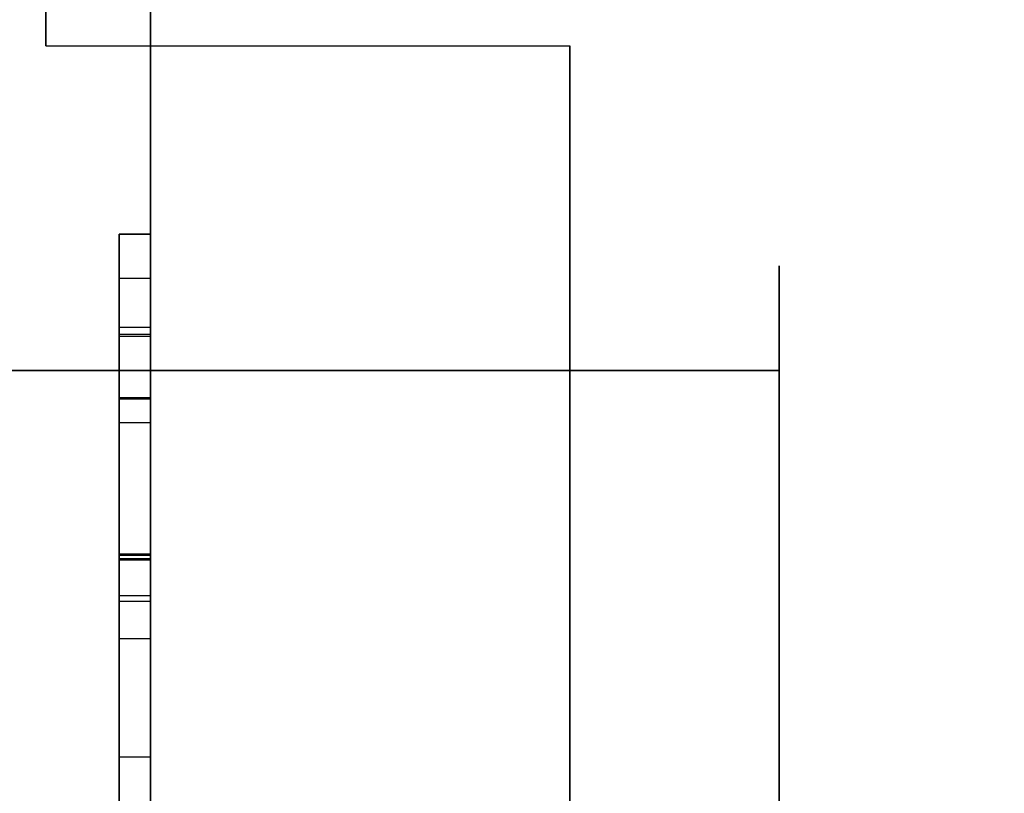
# Model space of a CAD drawing. Header units: millimetres. Extents: x 0 to 1524, y 0 to 1016.
# Tile 343 of 352: x 1394.24 to 1395.18, y 416.943 to 417.682. Entities that reach past the tile are written whole.
import ezdxf

# ---------------------------------------------------------------- set-up
doc = ezdxf.new("R2010")
doc.units = ezdxf.units.MM
doc.header["$LTSCALE"] = 83.82
doc.layers.get('0').update_dxf_attribs({"linetype": 'CONTINUOUS'})
doc.styles.get("Standard").update_dxf_attribs({"font": 'txt', "width": 0.8})
doc.dimstyles.new('DIMSTYLE_1', dxfattribs={"dimtxt": 15, "dimasz": 12, "dimexe": 0.18, "dimexo": 0.0625, "dimgap": 0.09, "dimtad": 1, "dimzin": 0, "dimdsep": 46, "dimtxsty": 'STANDARD', "dimblk": 'CLOSED', "dimblk1": 'CLOSED', "dimblk2": 'CLOSED', "dimcen": 0.09, "dimadec": 0, "dimazin": 0, "dimtp": 0.01, "dimtm": 0.01, "dimtfac": 1, "dimtofl": 0, "dimtmove": 0, "dimatfit": 3, "dimldrblk": 'CLOSED', "dimfxl": 1, "dimtolj": 1, "dimtzin": 0, "dimarcsym": 0})

# ---------------------------------------------------------------- blocks, each defined once
blk = doc.blocks.new('_CLOSED')
at = {"color": 0, "linetype": 'BYBLOCK'}
for p, q in [((0, 0), (-1, 0.208333)), ((-1, 0.208333), (-1, -0.208333)), ((-1, -0.208333), (0, 0)), ((-1, 0), (0, 0))]:
    blk.add_line(p, q, dxfattribs=at)
blk = doc.blocks.new('*D5')
at = {"color": 2, "linetype": 'CONTINUOUS'}
for p, q in [((1198.14537, 405.55665), (1198.14537, 520.52834)), ((1416.10397, 413.01746), (1416.10397, 520.52834)), ((1198.14537, 519.52834), (1307.12467, 519.52834)), ((1416.10397, 519.52834), (1307.12467, 519.52834))]:
    blk.add_line(p, q, dxfattribs=at)
at = {"color": 2, "linetype": 'CONTINUOUS', "xscale": 12, "yscale": 12, "zscale": 12, "rotation": 180}
blk.add_blockref('_CLOSED', (1198.14537, 519.52834), dxfattribs=at)
at = {"color": 2, "linetype": 'CONTINUOUS', "xscale": 12, "yscale": 12, "zscale": 12}
blk.add_blockref('_CLOSED', (1416.10397, 519.52834), dxfattribs=at)

msp = doc.modelspace()

# ---------------------------------------------------------------- linework, layer by layer
at = {"color": 6, "linetype": 'CONTINUOUS'}
for p, q in [((1394.26537, 417.65665), (1394.26537, 419.30665)), ((1394.26537, 419.30665), (1394.26537, 417.65665)), ((1394.26537, 417.65665), (1394.26537, 419.30665)), ((1394.26537, 419.30665), (1394.26537, 417.65665)), ((1394.26537, 417.65665), (1394.26537, 419.30665)), ((1394.26537, 419.30665), (1394.26537, 417.65665)), ((1394.26537, 417.65665), (1394.26537, 419.30665)), ((1394.26537, 419.30665), (1394.26537, 417.65665)), ((1394.26537, 419.00665), (1394.26537, 417.65665)), ((1394.26537, 417.65665), (1394.26537, 419.00665)), ((1394.26537, 419.00665), (1394.26537, 417.65665)), ((1394.26537, 417.65665), (1394.26537, 419.00665)), ((1394.26537, 419.00665), (1394.26537, 417.65665)), ((1394.26537, 417.65665), (1394.26537, 419.00665)), ((1394.26537, 419.00665), (1394.26537, 417.65665)), ((1394.26537, 417.65665), (1394.26537, 419.00665)), ((1394.36537, 417.65665), (1394.36537, 417.70665)), ((1394.36537, 417.70665), (1394.36537, 417.65665)), ((1394.36537, 417.65665), (1394.36537, 417.70665)), ((1394.36537, 417.70665), (1394.36537, 417.65665)), ((1394.36537, 417.65665), (1394.36537, 417.70665)), ((1394.36537, 417.70665), (1394.36537, 417.65665)), ((1394.36537, 417.65665), (1394.36537, 417.70665)), ((1394.36537, 417.70665), (1394.36537, 417.65665)), ((1394.26537, 417.65665), (1394.36537, 417.65665)), ((1394.26537, 417.65665), (1394.76537, 417.65665)), ((1394.26537, 417.65665), (1394.76537, 417.65665)), ((1394.26537, 417.65665), (1394.36537, 417.65665)), ((1394.26537, 417.65665), (1394.36537, 417.65665)), ((1394.26537, 417.65665), (1394.76537, 417.65665)), ((1394.26537, 417.65665), (1394.76537, 417.65665)), ((1394.26537, 417.65665), (1394.36537, 417.65665)), ((1394.26537, 417.65665), (1394.36537, 417.65665)), ((1394.26537, 417.65665), (1394.76537, 417.65665)), ((1394.26537, 417.65665), (1394.76537, 417.65665)), ((1394.26537, 417.65665), (1394.36537, 417.65665)), ((1394.26537, 417.65665), (1394.36537, 417.65665)), ((1394.26537, 417.65665), (1394.76537, 417.65665)), ((1394.26537, 417.65665), (1394.76537, 417.65665)), ((1394.26537, 417.65665), (1394.36537, 417.65665)), ((1394.36537, 417.65665), (1394.76537, 417.65665)), ((1394.36537, 417.65665), (1394.36537, 411.15665)), ((1394.36537, 411.15665), (1394.36537, 417.65665)), ((1394.36537, 417.65665), (1394.76537, 417.65665)), ((1394.36537, 417.65665), (1394.76537, 417.65665)), ((1394.36537, 417.65665), (1394.36537, 411.15665)), ((1394.36537, 411.15665), (1394.36537, 417.65665)), ((1394.36537, 417.65665), (1394.76537, 417.65665)), ((1394.36537, 417.65665), (1394.76537, 417.65665)), ((1394.36537, 417.65665), (1394.36537, 411.15665)), ((1394.36537, 411.15665), (1394.36537, 417.65665)), ((1394.36537, 417.65665), (1394.76537, 417.65665)), ((1394.36537, 417.65665), (1394.76537, 417.65665)), ((1394.36537, 417.65665), (1394.36537, 411.15665)), ((1394.36537, 411.15665), (1394.36537, 417.65665)), ((1394.36537, 417.65665), (1394.76537, 417.65665)), ((1394.76537, 417.65665), (1394.76537, 417.34665)), ((1394.76537, 417.34665), (1394.76537, 417.65665)), ((1394.76537, 417.65665), (1394.76537, 417.34665)), ((1394.76537, 417.34665), (1394.76537, 417.65665)), ((1394.76537, 417.65665), (1394.76537, 417.34665)), ((1394.76537, 417.34665), (1394.76537, 417.65665)), ((1394.76537, 417.65665), (1394.76537, 417.34665)), ((1394.76537, 417.34665), (1394.76537, 417.65665)), ((1394.76537, 417.65665), (1394.76537, 417.34665)), ((1394.76537, 417.34665), (1394.76537, 417.65665)), ((1394.76537, 417.65665), (1394.76537, 417.34665)), ((1394.76537, 417.34665), (1394.76537, 417.65665)), ((1394.76537, 417.65665), (1394.76537, 417.34665)), ((1394.76537, 417.34665), (1394.76537, 417.65665)), ((1394.76537, 417.65665), (1394.76537, 417.34665)), ((1394.76537, 417.34665), (1394.76537, 417.65665)), ((1394.33537, 417.47702), (1394.33537, 417.43466)), ((1394.36537, 417.47702), (1394.33537, 417.47702)), ((1394.33537, 417.37934), (1394.33537, 417.47702)), ((1394.33537, 417.47702), (1394.33537, 417.38119)), ((1394.33537, 417.47702), (1394.33537, 417.43466)), ((1394.36537, 417.47702), (1394.33537, 417.47702)), ((1394.33537, 417.37934), (1394.33537, 417.47702)), ((1394.33537, 417.47702), (1394.33537, 417.38119)), ((1394.33537, 417.47702), (1394.33537, 417.43466)), ((1394.36537, 417.47702), (1394.33537, 417.47702)), ((1394.33537, 417.37934), (1394.33537, 417.47702)), ((1394.33537, 417.47702), (1394.33537, 417.38119)), ((1394.33537, 417.47702), (1394.33537, 417.43466)), ((1394.36537, 417.47702), (1394.33537, 417.47702)), ((1394.33537, 417.37934), (1394.33537, 417.47702)), ((1394.33537, 417.47702), (1394.33537, 417.38119)), ((1394.36537, 417.43466), (1394.36537, 417.47702)), ((1394.36537, 417.38119), (1394.36537, 417.47702)), ((1394.36537, 417.47702), (1394.36537, 417.37934)), ((1394.36537, 417.43466), (1394.36537, 417.47702)), ((1394.36537, 417.38119), (1394.36537, 417.47702)), ((1394.36537, 417.47702), (1394.36537, 417.37934)), ((1394.36537, 417.43466), (1394.36537, 417.47702)), ((1394.36537, 417.38119), (1394.36537, 417.47702)), ((1394.36537, 417.47702), (1394.36537, 417.37934)), ((1394.36537, 417.43466), (1394.36537, 417.47702)), ((1394.36537, 417.38119), (1394.36537, 417.47702)), ((1394.36537, 417.47702), (1394.36537, 417.37934)), ((1394.36537, 417.43466), (1394.33537, 417.43466)), ((1394.33537, 417.43466), (1394.33537, 416.68652)), ((1394.36537, 417.43466), (1394.33537, 417.43466)), ((1394.33537, 417.43466), (1394.33537, 416.68652)), ((1394.36537, 417.43466), (1394.33537, 417.43466)), ((1394.33537, 417.43466), (1394.33537, 416.68652)), ((1394.36537, 417.43466), (1394.33537, 417.43466)), ((1394.33537, 417.43466), (1394.33537, 416.68652)), ((1394.36537, 416.68652), (1394.36537, 417.43466)), ((1394.36537, 416.68652), (1394.36537, 417.43466)), ((1394.36537, 416.68652), (1394.36537, 417.43466)), ((1394.36537, 416.68652), (1394.36537, 417.43466)), ((1394.33537, 417.38814), (1394.33537, 417.31939)), ((1394.33537, 417.38814), (1394.33537, 417.31939)), ((1394.33537, 417.38814), (1394.33537, 417.31939)), ((1394.33537, 417.38814), (1394.33537, 417.31939)), ((1394.36537, 417.31939), (1394.36537, 417.38814)), ((1394.36537, 417.31939), (1394.36537, 417.38814)), ((1394.36537, 417.31939), (1394.36537, 417.38814)), ((1394.36537, 417.31939), (1394.36537, 417.38814)), ((1394.36537, 417.38119), (1394.33537, 417.38119)), ((1394.33537, 417.38119), (1394.33537, 417.17124)), ((1394.36537, 417.38119), (1394.33537, 417.38119)), ((1394.33537, 417.38119), (1394.33537, 417.17124)), ((1394.36537, 417.38119), (1394.33537, 417.38119)), ((1394.33537, 417.38119), (1394.33537, 417.17124)), ((1394.36537, 417.38119), (1394.33537, 417.38119)), ((1394.33537, 417.38119), (1394.33537, 417.17124)), ((1394.36537, 417.37934), (1394.33537, 417.37934)), ((1394.33537, 417.16568), (1394.33537, 417.37934)), ((1394.36537, 417.37934), (1394.33537, 417.37934)), ((1394.33537, 417.16568), (1394.33537, 417.37934)), ((1394.36537, 417.37934), (1394.33537, 417.37934)), ((1394.33537, 417.16568), (1394.33537, 417.37934)), ((1394.36537, 417.37934), (1394.33537, 417.37934)), ((1394.33537, 417.16568), (1394.33537, 417.37934)), ((1394.36537, 417.17124), (1394.36537, 417.38119)), ((1394.36537, 417.17124), (1394.36537, 417.38119)), ((1394.36537, 417.17124), (1394.36537, 417.38119)), ((1394.36537, 417.17124), (1394.36537, 417.38119)), ((1394.36537, 417.37934), (1394.36537, 417.16568)), ((1394.36537, 417.37934), (1394.36537, 417.16568)), ((1394.36537, 417.37934), (1394.36537, 417.16568)), ((1394.36537, 417.37934), (1394.36537, 417.16568)), ((1394.76537, 417.34665), (1392.92145, 417.34665)), ((1392.92145, 417.34665), (1394.76537, 417.34665)), ((1394.76537, 417.34665), (1392.92145, 417.34665)), ((1392.92145, 417.34665), (1394.76537, 417.34665)), ((1394.76537, 417.34665), (1392.92145, 417.34665)), ((1392.92145, 417.34665), (1394.76537, 417.34665)), ((1394.76537, 417.34665), (1392.92145, 417.34665)), ((1392.92145, 417.34665), (1394.76537, 417.34665)), ((1392.96537, 417.34665), (1394.76537, 417.34665)), ((1394.76537, 417.34665), (1392.96537, 417.34665)), ((1392.96537, 417.34665), (1394.76537, 417.34665)), ((1394.76537, 417.34665), (1392.96537, 417.34665)), ((1392.96537, 417.34665), (1394.76537, 417.34665)), ((1394.76537, 417.34665), (1392.96537, 417.34665)), ((1392.96537, 417.34665), (1394.76537, 417.34665)), ((1394.76537, 417.34665), (1392.96537, 417.34665)), ((1394.76537, 416.54665), (1394.76537, 417.34665)), ((1394.76537, 417.34665), (1394.76537, 416.54665)), ((1394.76537, 417.34665), (1394.76537, 416.54665)), ((1394.76537, 417.34665), (1394.76537, 416.54665)), ((1394.76537, 416.54665), (1394.76537, 417.34665)), ((1394.76537, 417.34665), (1394.76537, 416.54665)), ((1394.76537, 417.34665), (1394.76537, 416.54665)), ((1394.76537, 417.34665), (1394.76537, 416.54665)), ((1394.76537, 416.54665), (1394.76537, 417.34665)), ((1394.76537, 417.34665), (1394.76537, 416.54665)), ((1394.76537, 417.34665), (1394.76537, 416.54665)), ((1394.76537, 417.34665), (1394.76537, 416.54665)), ((1394.76537, 416.54665), (1394.76537, 417.34665)), ((1394.76537, 417.34665), (1394.76537, 416.54665)), ((1394.76537, 417.34665), (1394.76537, 416.54665)), ((1394.76537, 417.34665), (1394.76537, 416.54665)), ((1394.96537, 417.34665), (1394.96537, 416.54665)), ((1394.96537, 416.54665), (1394.96537, 417.34665)), ((1394.96537, 417.34665), (1394.96537, 416.54665)), ((1394.96537, 416.54665), (1394.96537, 417.34665)), ((1394.96537, 417.34665), (1394.96537, 416.54665)), ((1394.96537, 416.54665), (1394.96537, 417.34665)), ((1394.96537, 417.34665), (1394.96537, 416.54665)), ((1394.96537, 416.54665), (1394.96537, 417.34665)), ((1394.33537, 417.17031), (1394.33537, 417.32054)), ((1394.33537, 417.17031), (1394.33537, 417.32054)), ((1394.33537, 417.17031), (1394.33537, 417.32054)), ((1394.33537, 417.17031), (1394.33537, 417.32054)), ((1394.33537, 417.31939), (1394.33537, 417.16684)), ((1394.36537, 417.31939), (1394.33537, 417.31939)), ((1394.33537, 417.31939), (1394.33537, 417.16684)), ((1394.36537, 417.31939), (1394.33537, 417.31939)), ((1394.33537, 417.31939), (1394.33537, 417.16684)), ((1394.36537, 417.31939), (1394.33537, 417.31939)), ((1394.33537, 417.31939), (1394.33537, 417.16684)), ((1394.36537, 417.31939), (1394.33537, 417.31939)), ((1394.36537, 417.32054), (1394.36537, 417.17031)), ((1394.36537, 417.32054), (1394.36537, 417.17031)), ((1394.36537, 417.32054), (1394.36537, 417.17031)), ((1394.36537, 417.32054), (1394.36537, 417.17031)), ((1394.36537, 417.16684), (1394.36537, 417.31939)), ((1394.36537, 417.16684), (1394.36537, 417.31939)), ((1394.36537, 417.16684), (1394.36537, 417.31939)), ((1394.36537, 417.16684), (1394.36537, 417.31939)), ((1394.33537, 416.66221), (1394.33537, 417.2967)), ((1394.33537, 416.66221), (1394.33537, 417.2967)), ((1394.36537, 417.2967), (1394.33537, 417.2967)), ((1394.33537, 416.66221), (1394.33537, 417.2967)), ((1394.33537, 416.66221), (1394.33537, 417.2967)), ((1394.36537, 417.2967), (1394.33537, 417.2967)), ((1394.33537, 416.66221), (1394.33537, 417.2967)), ((1394.33537, 416.66221), (1394.33537, 417.2967)), ((1394.36537, 417.2967), (1394.33537, 417.2967)), ((1394.33537, 416.66221), (1394.33537, 417.2967)), ((1394.33537, 416.66221), (1394.33537, 417.2967)), ((1394.36537, 417.2967), (1394.33537, 417.2967)), ((1394.36537, 416.66221), (1394.36537, 417.2967)), ((1394.36537, 417.2967), (1394.36537, 416.66221)), ((1394.36537, 416.66221), (1394.36537, 417.2967)), ((1394.36537, 417.2967), (1394.36537, 416.66221)), ((1394.36537, 416.66221), (1394.36537, 417.2967)), ((1394.36537, 417.2967), (1394.36537, 416.66221)), ((1394.36537, 416.66221), (1394.36537, 417.2967)), ((1394.36537, 417.2967), (1394.36537, 416.66221)), ((1394.33537, 417.13189), (1394.33537, 417.17124)), ((1394.36537, 417.17124), (1394.33537, 417.17124)), ((1394.33537, 417.13189), (1394.33537, 417.17124)), ((1394.36537, 417.17124), (1394.33537, 417.17124)), ((1394.33537, 417.13189), (1394.33537, 417.17124)), ((1394.36537, 417.17124), (1394.33537, 417.17124)), ((1394.33537, 417.13189), (1394.33537, 417.17124)), ((1394.36537, 417.17124), (1394.33537, 417.17124)), ((1394.33537, 417.17031), (1394.36537, 417.17031)), ((1394.33537, 417.17031), (1394.33537, 417.12656)), ((1394.33537, 417.17031), (1394.36537, 417.17031)), ((1394.33537, 417.17031), (1394.33537, 417.12656)), ((1394.33537, 417.17031), (1394.36537, 417.17031)), ((1394.33537, 417.17031), (1394.33537, 417.12656)), ((1394.33537, 417.17031), (1394.36537, 417.17031)), ((1394.33537, 417.17031), (1394.33537, 417.12656)), ((1394.36537, 417.13189), (1394.36537, 417.17124)), ((1394.36537, 417.13189), (1394.36537, 417.17124)), ((1394.36537, 417.13189), (1394.36537, 417.17124)), ((1394.36537, 417.13189), (1394.36537, 417.17124)), ((1394.36537, 417.17031), (1394.36537, 417.12656)), ((1394.36537, 417.17031), (1394.36537, 417.12656)), ((1394.36537, 417.17031), (1394.36537, 417.12656)), ((1394.36537, 417.17031), (1394.36537, 417.12656)), ((1394.33537, 417.16684), (1394.33537, 416.97772)), ((1394.36537, 417.16684), (1394.33537, 417.16684)), ((1394.33537, 417.16684), (1394.33537, 416.97772)), ((1394.36537, 417.16684), (1394.33537, 417.16684)), ((1394.33537, 417.16684), (1394.33537, 416.97772)), ((1394.36537, 417.16684), (1394.33537, 417.16684)), ((1394.33537, 417.16684), (1394.33537, 416.97772)), ((1394.36537, 417.16684), (1394.33537, 417.16684)), ((1394.36537, 417.16568), (1394.33537, 417.16568)), ((1394.33537, 416.93952), (1394.33537, 417.16568)), ((1394.36537, 417.16568), (1394.33537, 417.16568)), ((1394.33537, 416.93952), (1394.33537, 417.16568)), ((1394.36537, 417.16568), (1394.33537, 417.16568)), ((1394.33537, 416.93952), (1394.33537, 417.16568)), ((1394.36537, 417.16568), (1394.33537, 417.16568)), ((1394.33537, 416.93952), (1394.33537, 417.16568)), ((1394.36537, 416.97772), (1394.36537, 417.16684)), ((1394.36537, 416.97772), (1394.36537, 417.16684)), ((1394.36537, 416.97772), (1394.36537, 417.16684)), ((1394.36537, 416.97772), (1394.36537, 417.16684)), ((1394.36537, 417.16568), (1394.36537, 416.93952)), ((1394.36537, 417.16568), (1394.36537, 416.93952)), ((1394.36537, 417.16568), (1394.36537, 416.93952)), ((1394.36537, 417.16568), (1394.36537, 416.93952)), ((1394.33537, 417.13189), (1394.33537, 417.09068)), ((1394.33537, 417.13189), (1394.36537, 417.13189)), ((1394.33537, 417.13189), (1394.33537, 417.09068)), ((1394.33537, 417.13189), (1394.36537, 417.13189)), ((1394.33537, 417.13189), (1394.33537, 417.09068)), ((1394.33537, 417.13189), (1394.36537, 417.13189)), ((1394.33537, 417.13189), (1394.33537, 417.09068)), ((1394.33537, 417.13189), (1394.36537, 417.13189)), ((1394.36537, 417.09068), (1394.36537, 417.13189)), ((1394.36537, 417.09068), (1394.36537, 417.13189)), ((1394.36537, 417.09068), (1394.36537, 417.13189)), ((1394.36537, 417.09068), (1394.36537, 417.13189)), ((1394.33537, 416.97772), (1394.33537, 416.82517)), ((1394.36537, 416.97772), (1394.33537, 416.97772)), ((1394.33537, 416.97772), (1394.33537, 416.82517)), ((1394.36537, 416.97772), (1394.33537, 416.97772)), ((1394.33537, 416.97772), (1394.33537, 416.82517)), ((1394.36537, 416.97772), (1394.33537, 416.97772)), ((1394.33537, 416.97772), (1394.33537, 416.82517)), ((1394.36537, 416.97772), (1394.33537, 416.97772)), ((1394.36537, 416.82517), (1394.36537, 416.97772)), ((1394.36537, 416.82517), (1394.36537, 416.97772)), ((1394.36537, 416.82517), (1394.36537, 416.97772)), ((1394.36537, 416.82517), (1394.36537, 416.97772))]:
    msp.add_line(p, q, dxfattribs=at)
at = {"color": 7, "linetype": 'CONTINUOUS'}
for p, q in [((1394.33537, 417.47702), (1394.36537, 417.47702)), ((1394.33537, 417.42378), (1394.33537, 417.47702)), ((1394.33537, 417.47702), (1394.36537, 417.47702)), ((1394.33537, 417.42378), (1394.33537, 417.47702)), ((1394.33537, 417.47702), (1394.36537, 417.47702)), ((1394.33537, 417.42378), (1394.33537, 417.47702)), ((1394.33537, 417.47702), (1394.36537, 417.47702)), ((1394.33537, 417.42378), (1394.33537, 417.47702)), ((1394.36537, 417.47702), (1394.36537, 417.42378)), ((1394.36537, 417.47702), (1394.36537, 417.42378)), ((1394.36537, 417.47702), (1394.36537, 417.42378)), ((1394.36537, 417.47702), (1394.36537, 417.42378)), ((1394.76537, 417.44665), (1394.76537, 417.34665)), ((1394.76537, 416.70665), (1394.76537, 417.44665)), ((1394.76537, 417.44665), (1394.76537, 416.70665)), ((1394.76537, 417.34665), (1394.76537, 417.44665)), ((1394.76537, 417.44665), (1394.76537, 417.34665)), ((1394.76537, 416.70665), (1394.76537, 417.44665)), ((1394.76537, 417.44665), (1394.76537, 416.70665)), ((1394.76537, 417.34665), (1394.76537, 417.44665)), ((1394.76537, 417.44665), (1394.76537, 417.34665)), ((1394.76537, 416.70665), (1394.76537, 417.44665)), ((1394.76537, 417.44665), (1394.76537, 416.70665)), ((1394.76537, 417.34665), (1394.76537, 417.44665)), ((1394.76537, 417.44665), (1394.76537, 417.34665)), ((1394.76537, 416.70665), (1394.76537, 417.44665)), ((1394.76537, 417.44665), (1394.76537, 416.70665)), ((1394.76537, 417.34665), (1394.76537, 417.44665)), ((1394.96537, 417.44665), (1394.96537, 416.70665)), ((1394.96537, 417.34665), (1394.96537, 417.44665)), ((1394.96537, 417.44665), (1394.96537, 417.34665)), ((1394.96537, 416.70665), (1394.96537, 417.44665)), ((1394.96537, 417.44665), (1394.96537, 416.70665)), ((1394.96537, 417.34665), (1394.96537, 417.44665)), ((1394.96537, 417.44665), (1394.96537, 417.34665)), ((1394.96537, 416.70665), (1394.96537, 417.44665)), ((1394.96537, 417.44665), (1394.96537, 416.70665)), ((1394.96537, 417.34665), (1394.96537, 417.44665)), ((1394.96537, 417.44665), (1394.96537, 417.34665)), ((1394.96537, 416.70665), (1394.96537, 417.44665)), ((1394.96537, 417.44665), (1394.96537, 416.70665)), ((1394.96537, 417.34665), (1394.96537, 417.44665)), ((1394.96537, 417.44665), (1394.96537, 417.34665)), ((1394.96537, 416.70665), (1394.96537, 417.44665)), ((1394.33537, 416.66221), (1394.33537, 417.42378)), ((1394.33537, 416.66221), (1394.33537, 417.42378)), ((1394.33537, 416.66221), (1394.33537, 417.42378)), ((1394.33537, 416.66221), (1394.33537, 417.42378)), ((1394.36537, 417.42378), (1394.36537, 416.66221)), ((1394.36537, 417.42378), (1394.36537, 416.66221)), ((1394.36537, 417.42378), (1394.36537, 416.66221)), ((1394.36537, 417.42378), (1394.36537, 416.66221)), ((1394.33537, 417.32054), (1394.33537, 417.38821)), ((1394.33537, 417.32054), (1394.33537, 417.38821)), ((1394.33537, 417.32054), (1394.33537, 417.38821)), ((1394.33537, 417.32054), (1394.33537, 417.38821)), ((1394.33537, 417.38814), (1394.36537, 417.38814)), ((1394.33537, 417.38814), (1394.36537, 417.38814)), ((1394.33537, 417.38814), (1394.36537, 417.38814)), ((1394.33537, 417.38814), (1394.36537, 417.38814)), ((1394.36537, 417.38821), (1394.36537, 417.32054)), ((1394.36537, 417.38821), (1394.36537, 417.32054)), ((1394.36537, 417.38821), (1394.36537, 417.32054)), ((1394.36537, 417.38821), (1394.36537, 417.32054)), ((1394.76537, 417.34665), (1394.96537, 417.34665)), ((1394.96537, 417.34665), (1394.76537, 417.34665)), ((1394.76537, 417.34665), (1394.76537, 416.54665)), ((1394.96537, 417.34665), (1394.76537, 417.34665)), ((1394.76537, 417.34665), (1394.96537, 417.34665)), ((1394.76537, 416.54665), (1394.76537, 417.34665)), ((1394.76537, 417.34665), (1394.96537, 417.34665)), ((1394.96537, 417.34665), (1394.76537, 417.34665)), ((1394.76537, 417.34665), (1394.76537, 416.54665)), ((1394.96537, 417.34665), (1394.76537, 417.34665)), ((1394.76537, 417.34665), (1394.96537, 417.34665)), ((1394.76537, 416.54665), (1394.76537, 417.34665)), ((1394.76537, 417.34665), (1394.96537, 417.34665)), ((1394.96537, 417.34665), (1394.76537, 417.34665)), ((1394.76537, 417.34665), (1394.76537, 416.54665)), ((1394.96537, 417.34665), (1394.76537, 417.34665)), ((1394.76537, 417.34665), (1394.96537, 417.34665)), ((1394.76537, 416.54665), (1394.76537, 417.34665)), ((1394.76537, 417.34665), (1394.96537, 417.34665)), ((1394.96537, 417.34665), (1394.76537, 417.34665)), ((1394.76537, 417.34665), (1394.76537, 416.54665)), ((1394.96537, 417.34665), (1394.76537, 417.34665)), ((1394.76537, 417.34665), (1394.96537, 417.34665)), ((1394.76537, 416.54665), (1394.76537, 417.34665)), ((1394.96537, 416.54665), (1394.96537, 417.34665)), ((1394.96537, 417.34665), (1394.96537, 416.54665)), ((1394.96537, 416.54665), (1394.96537, 417.34665)), ((1394.96537, 417.34665), (1394.96537, 416.54665)), ((1394.96537, 416.54665), (1394.96537, 417.34665)), ((1394.96537, 417.34665), (1394.96537, 416.54665)), ((1394.96537, 416.54665), (1394.96537, 417.34665)), ((1394.96537, 417.34665), (1394.96537, 416.54665)), ((1394.36537, 417.32054), (1394.33537, 417.32054)), ((1394.36537, 417.32054), (1394.33537, 417.32054)), ((1394.36537, 417.32054), (1394.33537, 417.32054)), ((1394.36537, 417.32054), (1394.33537, 417.32054)), ((1394.33537, 417.09045), (1394.33537, 417.12656)), ((1394.33537, 417.12656), (1394.36537, 417.12656)), ((1394.33537, 417.09045), (1394.33537, 417.12656)), ((1394.33537, 417.12656), (1394.36537, 417.12656)), ((1394.33537, 417.09045), (1394.33537, 417.12656)), ((1394.33537, 417.12656), (1394.36537, 417.12656)), ((1394.33537, 417.09045), (1394.33537, 417.12656)), ((1394.33537, 417.12656), (1394.36537, 417.12656)), ((1394.36537, 417.12656), (1394.36537, 417.09045)), ((1394.36537, 417.12656), (1394.36537, 417.09045)), ((1394.36537, 417.12656), (1394.36537, 417.09045)), ((1394.36537, 417.12656), (1394.36537, 417.09045)), ((1394.33537, 417.09068), (1394.33537, 417.07702)), ((1394.36537, 417.09068), (1394.33537, 417.09068)), ((1394.33537, 417.09068), (1394.33537, 417.07702)), ((1394.36537, 417.09068), (1394.33537, 417.09068)), ((1394.33537, 417.09068), (1394.33537, 417.07702)), ((1394.36537, 417.09068), (1394.33537, 417.09068)), ((1394.33537, 417.09068), (1394.33537, 417.07702)), ((1394.36537, 417.09068), (1394.33537, 417.09068)), ((1394.33537, 417.07702), (1394.33537, 417.09045)), ((1394.33537, 417.07702), (1394.33537, 417.09045)), ((1394.33537, 417.07702), (1394.33537, 417.09045)), ((1394.33537, 417.07702), (1394.33537, 417.09045)), ((1394.36537, 417.07702), (1394.36537, 417.09068)), ((1394.36537, 417.07702), (1394.36537, 417.09068)), ((1394.36537, 417.07702), (1394.36537, 417.09068)), ((1394.36537, 417.07702), (1394.36537, 417.09068)), ((1394.36537, 417.09045), (1394.36537, 417.07702)), ((1394.36537, 417.09045), (1394.36537, 417.07702)), ((1394.36537, 417.09045), (1394.36537, 417.07702)), ((1394.36537, 417.09045), (1394.36537, 417.07702))]:
    msp.add_line(p, q, dxfattribs=at)
at = {"color": 6, "linetype": 'CONTINUOUS'}
for points in [[(1394.36537, 416.94665), (1394.36537, 417.05348), (1394.36537, 417.15624), (1394.36537, 417.25102), (1394.36537, 417.33556), (1394.36537, 417.4037), (1394.36537, 417.45442), (1394.36537, 417.4858), (1394.36537, 417.49665), (1394.36537, 417.48618), (1394.36537, 417.45515), (1394.36537, 417.40476), (1394.36537, 417.33556), (1394.36537, 417.25262), (1394.36537, 417.15802), (1394.36537, 417.05537), (1394.36537, 416.94665)], [(1394.36537, 416.94665), (1394.36537, 417.05348), (1394.36537, 417.15624), (1394.36537, 417.25102), (1394.36537, 417.33556), (1394.36537, 417.4037), (1394.36537, 417.45442), (1394.36537, 417.4858), (1394.36537, 417.49665), (1394.36537, 417.48618), (1394.36537, 417.45515), (1394.36537, 417.40476), (1394.36537, 417.33556), (1394.36537, 417.25262), (1394.36537, 417.15802), (1394.36537, 417.05537), (1394.36537, 416.94665)], [(1394.36537, 416.94665), (1394.36537, 417.05348), (1394.36537, 417.15624), (1394.36537, 417.25102), (1394.36537, 417.33556), (1394.36537, 417.4037), (1394.36537, 417.45442), (1394.36537, 417.4858), (1394.36537, 417.49665), (1394.36537, 417.48618), (1394.36537, 417.45515), (1394.36537, 417.40476), (1394.36537, 417.33556), (1394.36537, 417.25262), (1394.36537, 417.15802), (1394.36537, 417.05537), (1394.36537, 416.94665)], [(1394.36537, 416.94665), (1394.36537, 417.05348), (1394.36537, 417.15624), (1394.36537, 417.25102), (1394.36537, 417.33556), (1394.36537, 417.4037), (1394.36537, 417.45442), (1394.36537, 417.4858), (1394.36537, 417.49665), (1394.36537, 417.48618), (1394.36537, 417.45515), (1394.36537, 417.40476), (1394.36537, 417.33556), (1394.36537, 417.25262), (1394.36537, 417.15802), (1394.36537, 417.05537), (1394.36537, 416.94665)], [(1394.36537, 416.94665), (1394.36537, 417.05348), (1394.36537, 417.15624), (1394.36537, 417.25102), (1394.36537, 417.33556), (1394.36537, 417.4037), (1394.36537, 417.45442), (1394.36537, 417.4858), (1394.36537, 417.49665), (1394.36537, 417.48618), (1394.36537, 417.45515), (1394.36537, 417.40476), (1394.36537, 417.33556), (1394.36537, 417.25262), (1394.36537, 417.15802), (1394.36537, 417.05537), (1394.36537, 416.94665)], [(1394.36537, 416.94665), (1394.36537, 417.05348), (1394.36537, 417.15624), (1394.36537, 417.25102), (1394.36537, 417.33556), (1394.36537, 417.4037), (1394.36537, 417.45442), (1394.36537, 417.4858), (1394.36537, 417.49665), (1394.36537, 417.48618), (1394.36537, 417.45515), (1394.36537, 417.40476), (1394.36537, 417.33556), (1394.36537, 417.25262), (1394.36537, 417.15802), (1394.36537, 417.05537), (1394.36537, 416.94665)], [(1394.36537, 416.94665), (1394.36537, 417.05348), (1394.36537, 417.15624), (1394.36537, 417.25102), (1394.36537, 417.33556), (1394.36537, 417.4037), (1394.36537, 417.45442), (1394.36537, 417.4858), (1394.36537, 417.49665), (1394.36537, 417.48618), (1394.36537, 417.45515), (1394.36537, 417.40476), (1394.36537, 417.33556), (1394.36537, 417.25262), (1394.36537, 417.15802), (1394.36537, 417.05537), (1394.36537, 416.94665)], [(1394.36537, 416.94665), (1394.36537, 417.05348), (1394.36537, 417.15624), (1394.36537, 417.25102), (1394.36537, 417.33556), (1394.36537, 417.4037), (1394.36537, 417.45442), (1394.36537, 417.4858), (1394.36537, 417.49665), (1394.36537, 417.48618), (1394.36537, 417.45515), (1394.36537, 417.40476), (1394.36537, 417.33556), (1394.36537, 417.25262), (1394.36537, 417.15802), (1394.36537, 417.05537), (1394.36537, 416.94665)], [(1394.96537, 417.34665), (1394.96157, 417.34665), (1394.95028, 417.34665), (1394.93196, 417.34665), (1394.9068, 417.34665), (1394.87663, 417.34665), (1394.84223, 417.34665), (1394.80491, 417.34665), (1394.76537, 417.34665)], [(1394.76537, 417.34665), (1394.80422, 417.34665), (1394.84159, 417.34665), (1394.87605, 417.34665), (1394.9068, 417.34665), (1394.93157, 417.34665), (1394.95002, 417.34665), (1394.96143, 417.34665), (1394.96537, 417.34665)], [(1394.96537, 417.34665), (1394.96157, 417.34665), (1394.95028, 417.34665), (1394.93196, 417.34665), (1394.9068, 417.34665), (1394.87663, 417.34665), (1394.84223, 417.34665), (1394.80491, 417.34665), (1394.76537, 417.34665)], [(1394.76537, 417.34665), (1394.80422, 417.34665), (1394.84159, 417.34665), (1394.87605, 417.34665), (1394.9068, 417.34665), (1394.93157, 417.34665), (1394.95002, 417.34665), (1394.96143, 417.34665), (1394.96537, 417.34665)], [(1394.96537, 417.34665), (1394.96157, 417.34665), (1394.95028, 417.34665), (1394.93196, 417.34665), (1394.9068, 417.34665), (1394.87663, 417.34665), (1394.84223, 417.34665), (1394.80491, 417.34665), (1394.76537, 417.34665)], [(1394.76537, 417.34665), (1394.80422, 417.34665), (1394.84159, 417.34665), (1394.87605, 417.34665), (1394.9068, 417.34665), (1394.93157, 417.34665), (1394.95002, 417.34665), (1394.96143, 417.34665), (1394.96537, 417.34665)], [(1394.96537, 417.34665), (1394.96157, 417.34665), (1394.95028, 417.34665), (1394.93196, 417.34665), (1394.9068, 417.34665), (1394.87663, 417.34665), (1394.84223, 417.34665), (1394.80491, 417.34665), (1394.76537, 417.34665)], [(1394.76537, 417.34665), (1394.80422, 417.34665), (1394.84159, 417.34665), (1394.87605, 417.34665), (1394.9068, 417.34665), (1394.93157, 417.34665), (1394.95002, 417.34665), (1394.96143, 417.34665), (1394.96537, 417.34665)], [(1394.36537, 416.94665), (1394.36537, 416.83983), (1394.36537, 416.73707), (1394.36537, 416.64229), (1394.36537, 416.55775), (1394.36537, 416.48961), (1394.36537, 416.43889), (1394.36537, 416.4075), (1394.36537, 416.39665), (1394.36537, 416.40713), (1394.36537, 416.43815), (1394.36537, 416.48855), (1394.36537, 416.55775), (1394.36537, 416.64069), (1394.36537, 416.73529), (1394.36537, 416.83794), (1394.36537, 416.94665)], [(1394.36537, 416.94665), (1394.36537, 416.83983), (1394.36537, 416.73707), (1394.36537, 416.64229), (1394.36537, 416.55775), (1394.36537, 416.48961), (1394.36537, 416.43889), (1394.36537, 416.4075), (1394.36537, 416.39665), (1394.36537, 416.40713), (1394.36537, 416.43815), (1394.36537, 416.48855), (1394.36537, 416.55775), (1394.36537, 416.64069), (1394.36537, 416.73529), (1394.36537, 416.83794), (1394.36537, 416.94665)], [(1394.36537, 416.94665), (1394.36537, 416.83983), (1394.36537, 416.73707), (1394.36537, 416.64229), (1394.36537, 416.55775), (1394.36537, 416.48961), (1394.36537, 416.43889), (1394.36537, 416.4075), (1394.36537, 416.39665), (1394.36537, 416.40713), (1394.36537, 416.43815), (1394.36537, 416.48855), (1394.36537, 416.55775), (1394.36537, 416.64069), (1394.36537, 416.73529), (1394.36537, 416.83794), (1394.36537, 416.94665)], [(1394.36537, 416.94665), (1394.36537, 416.83983), (1394.36537, 416.73707), (1394.36537, 416.64229), (1394.36537, 416.55775), (1394.36537, 416.48961), (1394.36537, 416.43889), (1394.36537, 416.4075), (1394.36537, 416.39665), (1394.36537, 416.40713), (1394.36537, 416.43815), (1394.36537, 416.48855), (1394.36537, 416.55775), (1394.36537, 416.64069), (1394.36537, 416.73529), (1394.36537, 416.83794), (1394.36537, 416.94665)], [(1394.36537, 416.94665), (1394.36537, 416.83983), (1394.36537, 416.73707), (1394.36537, 416.64229), (1394.36537, 416.55775), (1394.36537, 416.48961), (1394.36537, 416.43889), (1394.36537, 416.4075), (1394.36537, 416.39665), (1394.36537, 416.40713), (1394.36537, 416.43815), (1394.36537, 416.48855), (1394.36537, 416.55775), (1394.36537, 416.64069), (1394.36537, 416.73529), (1394.36537, 416.83794), (1394.36537, 416.94665)], [(1394.36537, 416.94665), (1394.36537, 416.83983), (1394.36537, 416.73707), (1394.36537, 416.64229), (1394.36537, 416.55775), (1394.36537, 416.48961), (1394.36537, 416.43889), (1394.36537, 416.4075), (1394.36537, 416.39665), (1394.36537, 416.40713), (1394.36537, 416.43815), (1394.36537, 416.48855), (1394.36537, 416.55775), (1394.36537, 416.64069), (1394.36537, 416.73529), (1394.36537, 416.83794), (1394.36537, 416.94665)], [(1394.36537, 416.94665), (1394.36537, 416.83983), (1394.36537, 416.73707), (1394.36537, 416.64229), (1394.36537, 416.55775), (1394.36537, 416.48961), (1394.36537, 416.43889), (1394.36537, 416.4075), (1394.36537, 416.39665), (1394.36537, 416.40713), (1394.36537, 416.43815), (1394.36537, 416.48855), (1394.36537, 416.55775), (1394.36537, 416.64069), (1394.36537, 416.73529), (1394.36537, 416.83794), (1394.36537, 416.94665)], [(1394.36537, 416.94665), (1394.36537, 416.83983), (1394.36537, 416.73707), (1394.36537, 416.64229), (1394.36537, 416.55775), (1394.36537, 416.48961), (1394.36537, 416.43889), (1394.36537, 416.4075), (1394.36537, 416.39665), (1394.36537, 416.40713), (1394.36537, 416.43815), (1394.36537, 416.48855), (1394.36537, 416.55775), (1394.36537, 416.64069), (1394.36537, 416.73529), (1394.36537, 416.83794), (1394.36537, 416.94665)]]:
    msp.add_lwpolyline(points, dxfattribs=at)

# ---------------------------------------------------------------- dimensions: what is measured, and where the dimension line sits
at = {"color": 2, "linetype": 'CONTINUOUS'}
dim = msp.add_linear_dim(base=(1198.14537, 519.52834), p1=(1416.10397, 413.01746), p2=(1198.14537, 405.55665), angle=180, dimstyle='DIMSTYLE_1', dxfattribs=at)
dim.commit()
dim.dimension.update_dxf_attribs({"geometry": '*D5', "text_midpoint": (1271.12467, 523.27834), "dimtype": 160})

doc.saveas('drawing.dxf')
